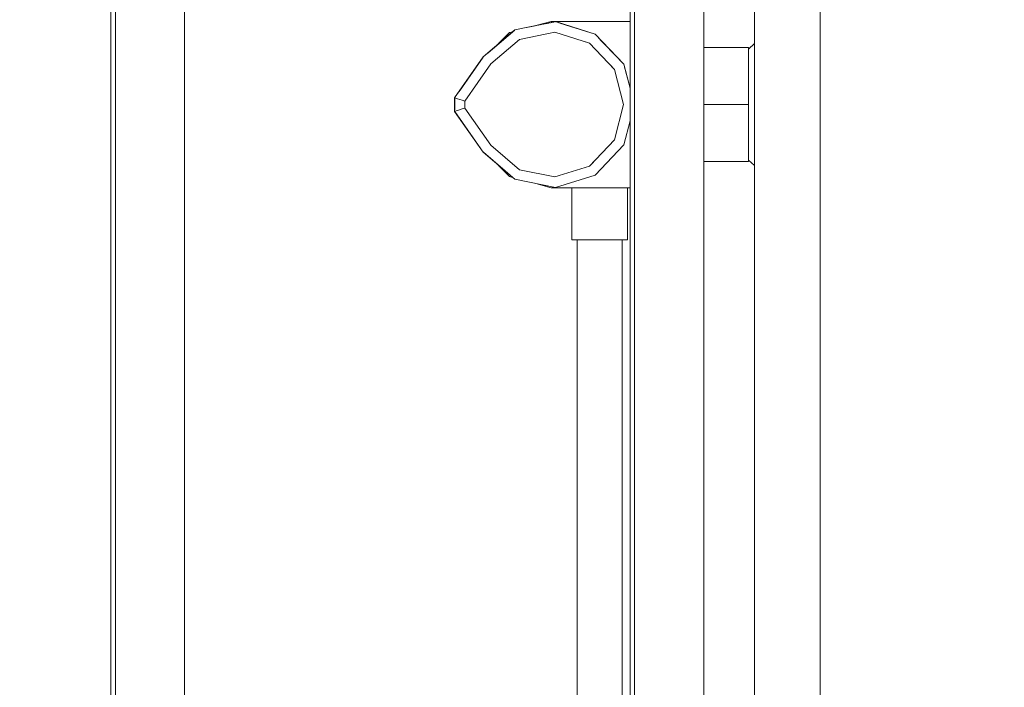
# Model space of a CAD drawing. Header units: millimetres. Extents: x -30280 to 309309, y -17460 to 4378.
# Tile 612 of 656: x 163099 to 163383, y -13890 to -13698. Entities that reach past the tile are written whole.
import ezdxf

# ---------------------------------------------------------------- set-up
doc = ezdxf.new("R2010")
doc.units = ezdxf.units.MM
doc.header["$MEASUREMENT"] = 0
doc.linetypes.add('Wipeout_Contour', pattern=[1000, 0, -1000])
doc.layers.add('P1_PLANTA PRIMERA_4_Nuevo_01 Sanitaris', color=7, linetype='Continuous')
doc.layers.add('P1_PLANTA PRIMERA_4_Nuevo_08_E_Envans secs', color=7, linetype='Continuous')
for name, color, linetype, lineweight in [('P1_PLANTA PRIMERA_4_Nuevo_01 Sanitaris_Pluma_Nº__1', 7, 'Continuous', 5), ('P1_PLANTA PRIMERA_4_Nuevo_01 Sanitaris_Pluma_Nº__75', 7, 'Continuous', 5), ('P1_PLANTA PRIMERA_4_Nuevo_08_E_Envans secs_Pluma_Nº__1', 7, 'Continuous', 5)]:
    doc.layers.add(name, color=color, linetype=linetype, lineweight=lineweight)

msp = doc.modelspace()

# ---------------------------------------------------------------- wipeouts: each hides what was drawn before it
at = {"color": 254, "linetype": 'Wipeout_Contour', "lineweight": 0, "ltscale": 654838.295998}
msp.add_wipeout([(163136.52, -14062.05), (163140.34, -14062.05), (163140.34, -13252.05), (163136.52, -13252.05)], dxfattribs=at).dxf.layer = 'P1_PLANTA PRIMERA_4_Nuevo_01 Sanitaris'
at = {"color": 254, "linetype": 'Wipeout_Contour', "lineweight": 0, "ltscale": 491499.172021}
msp.add_wipeout([(163275.17, -13252.05), (163275.17, -13994.04), (163275.94, -13252.05)], dxfattribs=at).dxf.layer = 'P1_PLANTA PRIMERA_4_Nuevo_01 Sanitaris'
at = {"color": 254, "linetype": 'Wipeout_Contour', "lineweight": 0, "ltscale": 655424.220784}
msp.add_wipeout([(163290.34, -13252.05), (163286.51, -13252.05), (163286.51, -13992.05), (163290.34, -13992.05)], dxfattribs=at).dxf.layer = 'P1_PLANTA PRIMERA_4_Nuevo_01 Sanitaris'
at = {"color": 254, "linetype": 'Wipeout_Contour', "lineweight": 0, "ltscale": 491082.536573}
msp.add_wipeout([(163125.17, -13412.05), (163125.17, -14062.05), (163125.94, -13411.29)], dxfattribs=at).dxf.layer = 'P1_PLANTA PRIMERA_4_Nuevo_01 Sanitaris'
at = {"color": 254, "linetype": 'Wipeout_Contour', "lineweight": 0, "ltscale": 655537.624449}
msp.add_wipeout([(163309.39, -13708.2), (163311.08, -13706.8), (163311.08, -13704.44), (163309.39, -13706.05)], dxfattribs=at).dxf.layer = 'P1_PLANTA PRIMERA_4_Nuevo_01 Sanitaris'
at = {"color": 254, "linetype": 'Wipeout_Contour', "lineweight": 0, "ltscale": 1802258.341604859}
msp.add_wipeout([(163259.89, -13761.05), (163259.89, -13764.95), (163259.89, -13779.95), (163259.89, -13794.95), (163259.89, -13814.95), (163259.89, -13857.05), (163260.76, -13814.95), (163260.76, -13794.95), (163260.76, -13779.95), (163260.76, -13764.95), (163260.76, -13761.05)], dxfattribs=at).dxf.layer = 'P1_PLANTA PRIMERA_4_Nuevo_01 Sanitaris'

# ---------------------------------------------------------------- next in the draw order: wipeouts: each hides what was drawn before it
at = {"color": 254, "linetype": 'Wipeout_Contour', "lineweight": 0, "ltscale": 654798.126355}
msp.add_wipeout([(163127.26, -14062.05), (163129.44, -14062.05), (163129.44, -13252.05), (163127.26, -13252.05)], dxfattribs=at).dxf.layer = 'P1_PLANTA PRIMERA_4_Nuevo_01 Sanitaris'
at = {"color": 254, "linetype": 'Wipeout_Contour', "lineweight": 0, "ltscale": 654852.375819}
msp.add_wipeout([(163140.34, -14062.05), (163143.58, -14062.05), (163143.58, -13252.05), (163140.34, -13252.05)], dxfattribs=at).dxf.layer = 'P1_PLANTA PRIMERA_4_Nuevo_01 Sanitaris'
at = {"color": 254, "linetype": 'Wipeout_Contour', "lineweight": 0, "ltscale": 491501.240855}
msp.add_wipeout([(163275.94, -13252.05), (163275.94, -13993.89), (163276.49, -13252.05)], dxfattribs=at).dxf.layer = 'P1_PLANTA PRIMERA_4_Nuevo_01 Sanitaris'
at = {"color": 254, "linetype": 'Wipeout_Contour', "lineweight": 0, "ltscale": 655438.300951}
msp.add_wipeout([(163290.34, -13252.05), (163290.34, -13992.05), (163293.58, -13992.05), (163293.58, -13252.05)], dxfattribs=at).dxf.layer = 'P1_PLANTA PRIMERA_4_Nuevo_01 Sanitaris'
at = {"color": 254, "linetype": 'Wipeout_Contour', "lineweight": 0, "ltscale": 655539.032236}
msp.add_wipeout([(163309.39, -13714.05), (163311.08, -13713.25), (163311.08, -13706.8), (163309.39, -13708.2)], dxfattribs=at).dxf.layer = 'P1_PLANTA PRIMERA_4_Nuevo_01 Sanitaris'
at = {"color": 254, "linetype": 'Wipeout_Contour', "lineweight": 0, "ltscale": 1966125.116877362}
msp.add_wipeout([(163260.76, -13761.05), (163260.76, -13764.95), (163260.76, -13779.95), (163260.76, -13794.95), (163260.76, -13814.95), (163260.76, -13857.16), (163263.14, -13857.24), (163263.14, -13814.95), (163263.14, -13794.95), (163263.14, -13779.95), (163263.14, -13764.95), (163263.14, -13761.05)], dxfattribs=at).dxf.layer = 'P1_PLANTA PRIMERA_4_Nuevo_01 Sanitaris'

# ---------------------------------------------------------------- next in the draw order: wipeouts: each hides what was drawn before it
at = {"color": 254, "linetype": 'Wipeout_Contour', "lineweight": 0, "ltscale": 654808.9364}
msp.add_wipeout([(163129.44, -14062.05), (163132.69, -14062.05), (163132.69, -13252.05), (163129.44, -13252.05)], dxfattribs=at).dxf.layer = 'P1_PLANTA PRIMERA_4_Nuevo_01 Sanitaris'
at = {"color": 254, "linetype": 'Wipeout_Contour', "lineweight": 0, "ltscale": 654863.13804}
msp.add_wipeout([(163143.58, -14062.05), (163145.74, -14062.05), (163145.74, -13252.05), (163143.58, -13252.05)], dxfattribs=at).dxf.layer = 'P1_PLANTA PRIMERA_4_Nuevo_01 Sanitaris'
at = {"color": 254, "linetype": 'Wipeout_Contour', "lineweight": 0, "ltscale": 491503.11615}
msp.add_wipeout([(163276.49, -13252.05), (163276.49, -13994.04), (163277.26, -13252.05)], dxfattribs=at).dxf.layer = 'P1_PLANTA PRIMERA_4_Nuevo_01 Sanitaris'
at = {"color": 254, "linetype": 'Wipeout_Contour', "lineweight": 0, "ltscale": 655449.063436}
msp.add_wipeout([(163293.58, -13252.05), (163293.58, -13992.05), (163295.74, -13992.05), (163295.74, -13252.05)], dxfattribs=at).dxf.layer = 'P1_PLANTA PRIMERA_4_Nuevo_01 Sanitaris'
at = {"color": 254, "linetype": 'Wipeout_Contour', "lineweight": 0, "ltscale": 655541.468927}
msp.add_wipeout([(163309.39, -13722.05), (163311.08, -13722.05), (163311.08, -13713.25), (163309.39, -13714.05)], dxfattribs=at).dxf.layer = 'P1_PLANTA PRIMERA_4_Nuevo_01 Sanitaris'
at = {"color": 254, "linetype": 'Wipeout_Contour', "lineweight": 0, "ltscale": 1966158.780919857}
msp.add_wipeout([(163263.14, -13761.05), (163263.14, -13764.95), (163263.14, -13779.95), (163263.14, -13794.95), (163263.14, -13814.95), (163263.14, -13857.24), (163266.39, -13857.26), (163266.39, -13814.95), (163266.39, -13794.95), (163266.39, -13779.95), (163266.39, -13764.95), (163266.39, -13761.05)], dxfattribs=at).dxf.layer = 'P1_PLANTA PRIMERA_4_Nuevo_01 Sanitaris'
at = {"color": 254, "linetype": 'Wipeout_Contour', "lineweight": 0, "ltscale": 491543.439566}
msp.add_wipeout([(163259.89, -13857.05), (163259.89, -13873.37), (163260.76, -13857.16)], dxfattribs=at).dxf.layer = 'P1_PLANTA PRIMERA_4_Nuevo_01 Sanitaris'

# ---------------------------------------------------------------- next in the draw order: wipeouts: each hides what was drawn before it
at = {"color": 254, "linetype": 'Wipeout_Contour', "lineweight": 0, "ltscale": 654823.042102}
msp.add_wipeout([(163132.69, -14062.05), (163136.52, -14062.05), (163136.52, -13252.05), (163132.69, -13252.05)], dxfattribs=at).dxf.layer = 'P1_PLANTA PRIMERA_4_Nuevo_01 Sanitaris'
at = {"color": 254, "linetype": 'Wipeout_Contour', "lineweight": 0, "ltscale": 655384.327125}
msp.add_wipeout([(163277.26, -13993.89), (163279.44, -13993.46), (163279.44, -13252.05), (163277.26, -13252.05)], dxfattribs=at).dxf.layer = 'P1_PLANTA PRIMERA_4_Nuevo_01 Sanitaris'
at = {"color": 254, "linetype": 'Wipeout_Contour', "lineweight": 0, "ltscale": 491560.474673}
msp.add_wipeout([(163295.74, -13252.05), (163295.74, -13992.05), (163296.49, -13252.05)], dxfattribs=at).dxf.layer = 'P1_PLANTA PRIMERA_4_Nuevo_01 Sanitaris'
at = {"color": 254, "linetype": 'Wipeout_Contour', "lineweight": 0, "ltscale": 1146860.729095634}
msp.add_wipeout([(163247.92, -13699.25), (163253.65, -13698.08), (163265.11, -13701.7), (163273.38, -13710.42), (163275.17, -13717.35), (163275.17, -13698.05), (163252.39, -13698.05)], dxfattribs=at).dxf.layer = 'P1_PLANTA PRIMERA_4_Nuevo_01 Sanitaris'
at = {"color": 254, "linetype": 'Wipeout_Contour', "lineweight": 0, "ltscale": 655544.267764}
msp.add_wipeout([(163309.39, -13730.05), (163311.08, -13730.86), (163311.08, -13722.05), (163309.39, -13722.05)], dxfattribs=at).dxf.layer = 'P1_PLANTA PRIMERA_4_Nuevo_01 Sanitaris'
at = {"color": 254, "linetype": 'Wipeout_Contour', "lineweight": 0, "ltscale": 1146883.018929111}
msp.add_wipeout([(163253.65, -13746.02), (163247.92, -13744.85), (163252.39, -13746.05), (163275.17, -13746.05), (163275.17, -13726.75), (163273.38, -13733.69), (163265.11, -13742.4)], dxfattribs=at).dxf.layer = 'P1_PLANTA PRIMERA_4_Nuevo_01 Sanitaris'
at = {"color": 254, "linetype": 'Wipeout_Contour', "lineweight": 0, "ltscale": 1966197.642438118}
msp.add_wipeout([(163266.39, -13761.05), (163266.39, -13764.95), (163266.39, -13779.95), (163266.39, -13794.95), (163266.39, -13814.95), (163266.39, -13857.26), (163269.64, -13857.24), (163269.64, -13814.95), (163269.64, -13794.95), (163269.64, -13779.95), (163269.64, -13764.95), (163269.64, -13761.05)], dxfattribs=at).dxf.layer = 'P1_PLANTA PRIMERA_4_Nuevo_01 Sanitaris'
at = {"color": 254, "linetype": 'Wipeout_Contour', "lineweight": 0, "ltscale": 655398.729567}
msp.add_wipeout([(163260.76, -13857.16), (163260.76, -13873.79), (163263.14, -13874.1), (163263.14, -13857.24)], dxfattribs=at).dxf.layer = 'P1_PLANTA PRIMERA_4_Nuevo_01 Sanitaris'

# ---------------------------------------------------------------- next in the draw order: wipeouts: each hides what was drawn before it
at = {"color": 254, "linetype": 'Wipeout_Contour', "lineweight": 0, "ltscale": 819274.884937}
msp.add_wipeout([(163279.44, -13252.05), (163279.44, -13993.46), (163281.4, -13993.07), (163282.69, -13992.81), (163282.69, -13252.05)], dxfattribs=at).dxf.layer = 'P1_PLANTA PRIMERA_4_Nuevo_01 Sanitaris'
at = {"color": 254, "linetype": 'Wipeout_Contour', "lineweight": 0, "ltscale": 491542.823932}
msp.add_wipeout([(163275.17, -13697.05), (163272.39, -13697.05), (163275.17, -13698.05)], dxfattribs=at).dxf.layer = 'P1_PLANTA PRIMERA_4_Nuevo_01 Sanitaris'
at = {"color": 254, "linetype": 'Wipeout_Contour', "lineweight": 0, "ltscale": 491469.998224}
msp.add_wipeout([(163253.64, -13698.19), (163241.92, -13700.58), (163253.6, -13698.99)], dxfattribs=at).dxf.layer = 'P1_PLANTA PRIMERA_4_Nuevo_01 Sanitaris'
at = {"color": 254, "linetype": 'Wipeout_Contour', "lineweight": 0, "ltscale": 655511.033016}
msp.add_wipeout([(163309.39, -13705.6), (163296.49, -13705.6), (163296.49, -13722.05), (163309.39, -13722.05)], dxfattribs=at).dxf.layer = 'P1_PLANTA PRIMERA_4_Nuevo_01 Sanitaris'
at = {"color": 254, "linetype": 'Wipeout_Contour', "lineweight": 0, "ltscale": 491550.635542}
msp.add_wipeout([(163272.59, -13733.25), (163275.17, -13726.35), (163275.17, -13723.24)], dxfattribs=at).dxf.layer = 'P1_PLANTA PRIMERA_4_Nuevo_01 Sanitaris'
at = {"color": 254, "linetype": 'Wipeout_Contour', "lineweight": 0, "ltscale": 655546.707023}
msp.add_wipeout([(163309.39, -13735.91), (163311.08, -13737.3), (163311.08, -13730.86), (163309.39, -13730.05)], dxfattribs=at).dxf.layer = 'P1_PLANTA PRIMERA_4_Nuevo_01 Sanitaris'
at = {"color": 254, "linetype": 'Wipeout_Contour', "lineweight": 0, "ltscale": 1966231.288520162}
msp.add_wipeout([(163269.64, -13761.05), (163269.64, -13764.95), (163269.64, -13779.95), (163269.64, -13794.95), (163269.64, -13814.95), (163269.64, -13857.24), (163272.02, -13857.16), (163272.02, -13814.95), (163272.02, -13794.95), (163272.02, -13779.95), (163272.02, -13764.95), (163272.02, -13761.05)], dxfattribs=at).dxf.layer = 'P1_PLANTA PRIMERA_4_Nuevo_01 Sanitaris'
at = {"color": 254, "linetype": 'Wipeout_Contour', "lineweight": 0, "ltscale": 655409.993249}
msp.add_wipeout([(163263.14, -13857.24), (163263.14, -13874.1), (163266.39, -13874.22), (163266.39, -13857.26)], dxfattribs=at).dxf.layer = 'P1_PLANTA PRIMERA_4_Nuevo_01 Sanitaris'
at = {"color": 254, "linetype": 'Wipeout_Contour', "lineweight": 0, "ltscale": 655397.715092}
msp.add_wipeout([(163259.89, -13873.37), (163259.89, -13889.4), (163260.76, -13890.25), (163260.76, -13873.79)], dxfattribs=at).dxf.layer = 'P1_PLANTA PRIMERA_4_Nuevo_01 Sanitaris'

# ---------------------------------------------------------------- next in the draw order: wipeouts: each hides what was drawn before it
at = {"color": 254, "linetype": 'Wipeout_Contour', "lineweight": 0, "ltscale": 655409.03146}
msp.add_wipeout([(163282.69, -13992.81), (163286.51, -13992.05), (163286.51, -13252.05), (163282.69, -13252.05)], dxfattribs=at).dxf.layer = 'P1_PLANTA PRIMERA_4_Nuevo_01 Sanitaris'
at = {"color": 254, "linetype": 'Wipeout_Contour', "lineweight": 0, "ltscale": 491439.001644}
msp.add_wipeout([(163241.92, -13700.58), (163232.81, -13708.35), (163242.27, -13701.3)], dxfattribs=at).dxf.layer = 'P1_PLANTA PRIMERA_4_Nuevo_01 Sanitaris'
at = {"color": 254, "linetype": 'Wipeout_Contour', "lineweight": 0, "ltscale": 491504.51182}
msp.add_wipeout([(163265.05, -13701.79), (163253.64, -13698.19), (163264.63, -13702.47)], dxfattribs=at).dxf.layer = 'P1_PLANTA PRIMERA_4_Nuevo_01 Sanitaris'
at = {"color": 254, "linetype": 'Wipeout_Contour', "lineweight": 0, "ltscale": 491534.650121}
msp.add_wipeout([(163265.05, -13742.32), (163273.29, -13733.64), (163264.63, -13741.63)], dxfattribs=at).dxf.layer = 'P1_PLANTA PRIMERA_4_Nuevo_01 Sanitaris'
at = {"color": 254, "linetype": 'Wipeout_Contour', "lineweight": 0, "ltscale": 655548.117377}
msp.add_wipeout([(163309.39, -13738.05), (163311.08, -13739.66), (163311.08, -13737.3), (163309.39, -13735.91)], dxfattribs=at).dxf.layer = 'P1_PLANTA PRIMERA_4_Nuevo_01 Sanitaris'
at = {"color": 254, "linetype": 'Wipeout_Contour', "lineweight": 0, "ltscale": 1802391.297840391}
msp.add_wipeout([(163272.02, -13761.05), (163272.02, -13764.95), (163272.02, -13779.95), (163272.02, -13794.95), (163272.02, -13814.95), (163272.02, -13857.16), (163272.89, -13814.95), (163272.89, -13794.95), (163272.89, -13779.95), (163272.89, -13764.95), (163272.89, -13761.05)], dxfattribs=at).dxf.layer = 'P1_PLANTA PRIMERA_4_Nuevo_01 Sanitaris'
at = {"color": 254, "linetype": 'Wipeout_Contour', "lineweight": 0, "ltscale": 655422.946619}
msp.add_wipeout([(163266.39, -13857.26), (163266.39, -13874.22), (163269.64, -13874.1), (163269.64, -13857.24)], dxfattribs=at).dxf.layer = 'P1_PLANTA PRIMERA_4_Nuevo_01 Sanitaris'
at = {"color": 254, "linetype": 'Wipeout_Contour', "lineweight": 0, "ltscale": 655404.378422}
msp.add_wipeout([(163260.76, -13873.79), (163260.76, -13890.25), (163263.14, -13890.86), (163263.14, -13874.1)], dxfattribs=at).dxf.layer = 'P1_PLANTA PRIMERA_4_Nuevo_01 Sanitaris'

# ---------------------------------------------------------------- next in the draw order: wipeouts: each hides what was drawn before it
at = {"color": 254, "linetype": 'Wipeout_Contour', "lineweight": 0, "ltscale": 491533.80916}
msp.add_wipeout([(163273.29, -13710.47), (163265.05, -13701.79), (163272.59, -13710.86)], dxfattribs=at).dxf.layer = 'P1_PLANTA PRIMERA_4_Nuevo_01 Sanitaris'
at = {"color": 254, "linetype": 'Wipeout_Contour', "lineweight": 0, "ltscale": 491415.164723}
msp.add_wipeout([(163232.81, -13708.35), (163224.57, -13720.11), (163233.39, -13708.88)], dxfattribs=at).dxf.layer = 'P1_PLANTA PRIMERA_4_Nuevo_01 Sanitaris'
at = {"color": 254, "linetype": 'Wipeout_Contour', "lineweight": 0, "ltscale": 655516.544155}
msp.add_wipeout([(163309.39, -13722.05), (163296.49, -13722.05), (163296.49, -13738.51), (163309.39, -13738.51)], dxfattribs=at).dxf.layer = 'P1_PLANTA PRIMERA_4_Nuevo_01 Sanitaris'
at = {"color": 254, "linetype": 'Wipeout_Contour', "lineweight": 0, "ltscale": 491505.436115}
msp.add_wipeout([(163253.64, -13745.91), (163265.05, -13742.32), (163253.6, -13745.11)], dxfattribs=at).dxf.layer = 'P1_PLANTA PRIMERA_4_Nuevo_01 Sanitaris'
at = {"color": 254, "linetype": 'Wipeout_Contour', "lineweight": 0, "ltscale": 655408.41082}
msp.add_wipeout([(163274.39, -13761.05), (163274.39, -13746.05), (163273.32, -13746.05), (163273.32, -13761.05)], dxfattribs=at).dxf.layer = 'P1_PLANTA PRIMERA_4_Nuevo_01 Sanitaris'
at = {"color": 254, "linetype": 'Wipeout_Contour', "lineweight": 0, "ltscale": 655434.118836}
msp.add_wipeout([(163269.64, -13857.24), (163269.64, -13874.1), (163272.02, -13873.79), (163272.02, -13857.16)], dxfattribs=at).dxf.layer = 'P1_PLANTA PRIMERA_4_Nuevo_01 Sanitaris'
at = {"color": 254, "linetype": 'Wipeout_Contour', "lineweight": 0, "ltscale": 655415.704692}
msp.add_wipeout([(163263.14, -13874.1), (163263.14, -13890.86), (163266.39, -13891.09), (163266.39, -13874.22)], dxfattribs=at).dxf.layer = 'P1_PLANTA PRIMERA_4_Nuevo_01 Sanitaris'
at = {"color": 254, "linetype": 'Wipeout_Contour', "lineweight": 0, "ltscale": 655403.128596}
msp.add_wipeout([(163259.89, -13889.4), (163259.89, -13904.89), (163260.76, -13906.13), (163260.76, -13890.25)], dxfattribs=at).dxf.layer = 'P1_PLANTA PRIMERA_4_Nuevo_01 Sanitaris'

# ---------------------------------------------------------------- next in the draw order: wipeouts: each hides what was drawn before it
at = {"color": 254, "linetype": 'Wipeout_Contour', "lineweight": 0, "ltscale": 655331.421994}
msp.add_wipeout([(163264.63, -13702.47), (163253.6, -13698.99), (163253.53, -13700.38), (163263.89, -13703.65)], dxfattribs=at).dxf.layer = 'P1_PLANTA PRIMERA_4_Nuevo_01 Sanitaris'
at = {"color": 254, "linetype": 'Wipeout_Contour', "lineweight": 0, "ltscale": 491548.540541}
msp.add_wipeout([(163273.29, -13710.47), (163275.17, -13720.86), (163275.17, -13717.76)], dxfattribs=at).dxf.layer = 'P1_PLANTA PRIMERA_4_Nuevo_01 Sanitaris'
at = {"color": 254, "linetype": 'Wipeout_Contour', "lineweight": 0, "ltscale": 491402.15442}
msp.add_wipeout([(163224.57, -13720.11), (163224.57, -13723.99), (163225.35, -13720.36)], dxfattribs=at).dxf.layer = 'P1_PLANTA PRIMERA_4_Nuevo_01 Sanitaris'
at = {"color": 254, "linetype": 'Wipeout_Contour', "lineweight": 0, "ltscale": 655400.439054}
msp.add_wipeout([(163273.32, -13761.05), (163273.32, -13746.05), (163270.39, -13746.05), (163270.39, -13761.05)], dxfattribs=at).dxf.layer = 'P1_PLANTA PRIMERA_4_Nuevo_01 Sanitaris'
at = {"color": 254, "linetype": 'Wipeout_Contour', "lineweight": 0, "ltscale": 491579.732585}
msp.add_wipeout([(163272.02, -13857.16), (163272.02, -13873.79), (163272.89, -13857.05)], dxfattribs=at).dxf.layer = 'P1_PLANTA PRIMERA_4_Nuevo_01 Sanitaris'
at = {"color": 254, "linetype": 'Wipeout_Contour', "lineweight": 0, "ltscale": 655428.65795}
msp.add_wipeout([(163266.39, -13874.22), (163266.39, -13891.09), (163269.64, -13890.86), (163269.64, -13874.1)], dxfattribs=at).dxf.layer = 'P1_PLANTA PRIMERA_4_Nuevo_01 Sanitaris'

# ---------------------------------------------------------------- next in the draw order: wipeouts: each hides what was drawn before it
at = {"color": 254, "linetype": 'Wipeout_Contour', "lineweight": 0, "ltscale": 655287.901387}
msp.add_wipeout([(163253.6, -13698.99), (163242.27, -13701.3), (163242.88, -13702.54), (163253.53, -13700.38)], dxfattribs=at).dxf.layer = 'P1_PLANTA PRIMERA_4_Nuevo_01 Sanitaris'
at = {"color": 254, "linetype": 'Wipeout_Contour', "lineweight": 0, "ltscale": 655370.049321}
msp.add_wipeout([(163272.59, -13710.86), (163264.63, -13702.47), (163263.89, -13703.65), (163271.37, -13711.53)], dxfattribs=at).dxf.layer = 'P1_PLANTA PRIMERA_4_Nuevo_01 Sanitaris'
at = {"color": 254, "linetype": 'Wipeout_Contour', "lineweight": 0, "ltscale": 491411.855335}
msp.add_wipeout([(163224.57, -13723.99), (163232.81, -13735.75), (163225.35, -13723.74)], dxfattribs=at).dxf.layer = 'P1_PLANTA PRIMERA_4_Nuevo_01 Sanitaris'
at = {"color": 254, "linetype": 'Wipeout_Contour', "lineweight": 0, "ltscale": 655386.631551}
msp.add_wipeout([(163270.39, -13761.05), (163270.39, -13746.05), (163266.39, -13746.05), (163266.39, -13761.05)], dxfattribs=at).dxf.layer = 'P1_PLANTA PRIMERA_4_Nuevo_01 Sanitaris'
at = {"color": 254, "linetype": 'Wipeout_Contour', "lineweight": 0, "ltscale": 655439.767387}
msp.add_wipeout([(163269.64, -13874.1), (163269.64, -13890.86), (163272.02, -13890.25), (163272.02, -13873.79)], dxfattribs=at).dxf.layer = 'P1_PLANTA PRIMERA_4_Nuevo_01 Sanitaris'

# ---------------------------------------------------------------- next in the draw order: wipeouts: each hides what was drawn before it
at = {"color": 254, "linetype": 'Wipeout_Contour', "lineweight": 0, "ltscale": 655250.311224}
msp.add_wipeout([(163242.27, -13701.3), (163233.39, -13708.88), (163234.39, -13709.79), (163242.88, -13702.54)], dxfattribs=at).dxf.layer = 'P1_PLANTA PRIMERA_4_Nuevo_01 Sanitaris'
at = {"color": 254, "linetype": 'Wipeout_Contour', "lineweight": 0, "ltscale": 819244.026745}
msp.add_wipeout([(163272.59, -13710.86), (163271.37, -13711.53), (163274.09, -13722.05), (163275.17, -13722.05), (163275.17, -13720.86)], dxfattribs=at).dxf.layer = 'P1_PLANTA PRIMERA_4_Nuevo_01 Sanitaris'
at = {"color": 254, "linetype": 'Wipeout_Contour', "lineweight": 0, "ltscale": 491439.779016}
msp.add_wipeout([(163232.81, -13735.75), (163241.92, -13743.53), (163233.39, -13735.22)], dxfattribs=at).dxf.layer = 'P1_PLANTA PRIMERA_4_Nuevo_01 Sanitaris'
at = {"color": 254, "linetype": 'Wipeout_Contour', "lineweight": 0, "ltscale": 655446.057329}
msp.add_wipeout([(163272.02, -13873.79), (163272.02, -13890.25), (163272.89, -13889.4), (163272.89, -13873.37)], dxfattribs=at).dxf.layer = 'P1_PLANTA PRIMERA_4_Nuevo_01 Sanitaris'

# ---------------------------------------------------------------- next in the draw order: wipeouts: each hides what was drawn before it
at = {"color": 254, "linetype": 'Wipeout_Contour', "lineweight": 0, "ltscale": 491471.260697}
msp.add_wipeout([(163253.53, -13700.38), (163242.88, -13702.54), (163253.48, -13701.18)], dxfattribs=at).dxf.layer = 'P1_PLANTA PRIMERA_4_Nuevo_01 Sanitaris'
at = {"color": 254, "linetype": 'Wipeout_Contour', "lineweight": 0, "ltscale": 655220.454479}
msp.add_wipeout([(163233.39, -13708.88), (163225.35, -13720.36), (163226.69, -13720.78), (163234.39, -13709.79)], dxfattribs=at).dxf.layer = 'P1_PLANTA PRIMERA_4_Nuevo_01 Sanitaris'
at = {"color": 254, "linetype": 'Wipeout_Contour', "lineweight": 0, "ltscale": 819247.788191}
msp.add_wipeout([(163271.37, -13732.57), (163272.59, -13733.25), (163275.17, -13723.24), (163275.17, -13722.05), (163274.09, -13722.05)], dxfattribs=at).dxf.layer = 'P1_PLANTA PRIMERA_4_Nuevo_01 Sanitaris'
at = {"color": 254, "linetype": 'Wipeout_Contour', "lineweight": 0, "ltscale": 491470.925592}
msp.add_wipeout([(163241.92, -13743.53), (163253.64, -13745.91), (163242.27, -13742.81)], dxfattribs=at).dxf.layer = 'P1_PLANTA PRIMERA_4_Nuevo_01 Sanitaris'
at = {"color": 254, "linetype": 'Wipeout_Contour', "lineweight": 0, "ltscale": 655451.470434}
msp.add_wipeout([(163272.02, -13890.25), (163272.02, -13906.13), (163272.89, -13904.89), (163272.89, -13889.4)], dxfattribs=at).dxf.layer = 'P1_PLANTA PRIMERA_4_Nuevo_01 Sanitaris'

# ---------------------------------------------------------------- next in the draw order: wipeouts: each hides what was drawn before it
at = {"color": 254, "linetype": 'Wipeout_Contour', "lineweight": 0, "ltscale": 491502.579893}
msp.add_wipeout([(163263.89, -13703.65), (163253.53, -13700.38), (163263.47, -13704.33)], dxfattribs=at).dxf.layer = 'P1_PLANTA PRIMERA_4_Nuevo_01 Sanitaris'
at = {"color": 254, "linetype": 'Wipeout_Contour', "lineweight": 0, "ltscale": 491442.946243}
msp.add_wipeout([(163242.88, -13702.54), (163234.39, -13709.79), (163243.23, -13703.27)], dxfattribs=at).dxf.layer = 'P1_PLANTA PRIMERA_4_Nuevo_01 Sanitaris'
at = {"color": 254, "linetype": 'Wipeout_Contour', "lineweight": 0, "ltscale": 655207.189673}
msp.add_wipeout([(163225.35, -13720.36), (163225.35, -13723.74), (163226.69, -13723.32), (163226.69, -13720.78)], dxfattribs=at).dxf.layer = 'P1_PLANTA PRIMERA_4_Nuevo_01 Sanitaris'
at = {"color": 254, "linetype": 'Wipeout_Contour', "lineweight": 0, "ltscale": 655380.040962}
msp.add_wipeout([(163264.63, -13741.63), (163272.59, -13733.25), (163271.37, -13732.57), (163263.89, -13740.46)], dxfattribs=at).dxf.layer = 'P1_PLANTA PRIMERA_4_Nuevo_01 Sanitaris'

# ---------------------------------------------------------------- next in the draw order: wipeouts: each hides what was drawn before it
at = {"color": 254, "linetype": 'Wipeout_Contour', "lineweight": 0, "ltscale": 491529.1742}
msp.add_wipeout([(163271.37, -13711.53), (163263.89, -13703.65), (163270.67, -13711.92)], dxfattribs=at).dxf.layer = 'P1_PLANTA PRIMERA_4_Nuevo_01 Sanitaris'
at = {"color": 254, "linetype": 'Wipeout_Contour', "lineweight": 0, "ltscale": 491420.734488}
msp.add_wipeout([(163234.39, -13709.79), (163226.69, -13720.78), (163234.97, -13710.32)], dxfattribs=at).dxf.layer = 'P1_PLANTA PRIMERA_4_Nuevo_01 Sanitaris'
at = {"color": 254, "linetype": 'Wipeout_Contour', "lineweight": 0, "ltscale": 655225.204171}
msp.add_wipeout([(163225.35, -13723.74), (163233.39, -13735.22), (163234.39, -13734.31), (163226.69, -13723.32)], dxfattribs=at).dxf.layer = 'P1_PLANTA PRIMERA_4_Nuevo_01 Sanitaris'
at = {"color": 254, "linetype": 'Wipeout_Contour', "lineweight": 0, "ltscale": 655345.27156}
msp.add_wipeout([(163253.6, -13745.11), (163264.63, -13741.63), (163263.89, -13740.46), (163253.53, -13743.73)], dxfattribs=at).dxf.layer = 'P1_PLANTA PRIMERA_4_Nuevo_01 Sanitaris'

# ---------------------------------------------------------------- next in the draw order: wipeouts: each hides what was drawn before it
at = {"color": 254, "linetype": 'Wipeout_Contour', "lineweight": 0, "ltscale": 491544.545102}
msp.add_wipeout([(163274.09, -13722.05), (163271.37, -13711.53), (163273.29, -13722.05)], dxfattribs=at).dxf.layer = 'P1_PLANTA PRIMERA_4_Nuevo_01 Sanitaris'
at = {"color": 254, "linetype": 'Wipeout_Contour', "lineweight": 0, "ltscale": 491408.554822}
msp.add_wipeout([(163226.69, -13720.78), (163226.69, -13723.32), (163227.47, -13721.03)], dxfattribs=at).dxf.layer = 'P1_PLANTA PRIMERA_4_Nuevo_01 Sanitaris'
at = {"color": 254, "linetype": 'Wipeout_Contour', "lineweight": 0, "ltscale": 655261.309894}
msp.add_wipeout([(163233.39, -13735.22), (163242.27, -13742.81), (163242.88, -13741.56), (163234.39, -13734.31)], dxfattribs=at).dxf.layer = 'P1_PLANTA PRIMERA_4_Nuevo_01 Sanitaris'
at = {"color": 254, "linetype": 'Wipeout_Contour', "lineweight": 0, "ltscale": 655370.688022}
msp.add_wipeout([(163266.39, -13761.05), (163266.39, -13746.05), (163262.39, -13746.05), (163262.39, -13761.05)], dxfattribs=at).dxf.layer = 'P1_PLANTA PRIMERA_4_Nuevo_01 Sanitaris'

# ---------------------------------------------------------------- next in the draw order: wipeouts: each hides what was drawn before it
at = {"color": 254, "linetype": 'Wipeout_Contour', "lineweight": 0, "ltscale": 491417.421302}
msp.add_wipeout([(163226.69, -13723.32), (163234.39, -13734.31), (163227.47, -13723.08)], dxfattribs=at).dxf.layer = 'P1_PLANTA PRIMERA_4_Nuevo_01 Sanitaris'
at = {"color": 254, "linetype": 'Wipeout_Contour', "lineweight": 0, "ltscale": 491545.040573}
msp.add_wipeout([(163271.37, -13732.57), (163274.09, -13722.05), (163270.67, -13732.18)], dxfattribs=at).dxf.layer = 'P1_PLANTA PRIMERA_4_Nuevo_01 Sanitaris'
at = {"color": 254, "linetype": 'Wipeout_Contour', "lineweight": 0, "ltscale": 655302.13361}
msp.add_wipeout([(163242.27, -13742.81), (163253.6, -13745.11), (163253.53, -13743.73), (163242.88, -13741.56)], dxfattribs=at).dxf.layer = 'P1_PLANTA PRIMERA_4_Nuevo_01 Sanitaris'
at = {"color": 254, "linetype": 'Wipeout_Contour', "lineweight": 0, "ltscale": 655356.880522}
msp.add_wipeout([(163262.39, -13761.05), (163262.39, -13746.05), (163259.46, -13746.05), (163259.46, -13761.05)], dxfattribs=at).dxf.layer = 'P1_PLANTA PRIMERA_4_Nuevo_01 Sanitaris'

# ---------------------------------------------------------------- next in the draw order: wipeouts: each hides what was drawn before it
at = {"color": 254, "linetype": 'Wipeout_Contour', "lineweight": 0, "ltscale": 491443.480206}
msp.add_wipeout([(163234.39, -13734.31), (163242.88, -13741.56), (163234.97, -13733.78)], dxfattribs=at).dxf.layer = 'P1_PLANTA PRIMERA_4_Nuevo_01 Sanitaris'
at = {"color": 254, "linetype": 'Wipeout_Contour', "lineweight": 0, "ltscale": 491530.020374}
msp.add_wipeout([(163263.89, -13740.46), (163271.37, -13732.57), (163263.47, -13739.78)], dxfattribs=at).dxf.layer = 'P1_PLANTA PRIMERA_4_Nuevo_01 Sanitaris'
at = {"color": 254, "linetype": 'Wipeout_Contour', "lineweight": 0, "ltscale": 655348.908758}
msp.add_wipeout([(163259.46, -13761.05), (163259.46, -13746.05), (163258.39, -13746.05), (163258.39, -13761.05)], dxfattribs=at).dxf.layer = 'P1_PLANTA PRIMERA_4_Nuevo_01 Sanitaris'

# ---------------------------------------------------------------- next in the draw order: wipeouts: each hides what was drawn before it
at = {"color": 254, "linetype": 'Wipeout_Contour', "lineweight": 0, "ltscale": 491503.525316}
msp.add_wipeout([(163253.53, -13743.73), (163263.89, -13740.46), (163253.48, -13742.92)], dxfattribs=at).dxf.layer = 'P1_PLANTA PRIMERA_4_Nuevo_01 Sanitaris'

# ---------------------------------------------------------------- next in the draw order: wipeouts: each hides what was drawn before it
at = {"color": 254, "linetype": 'Wipeout_Contour', "lineweight": 0, "ltscale": 491472.210079}
msp.add_wipeout([(163242.88, -13741.56), (163253.53, -13743.73), (163243.23, -13740.84)], dxfattribs=at).dxf.layer = 'P1_PLANTA PRIMERA_4_Nuevo_01 Sanitaris'

# ---------------------------------------------------------------- next in the draw order: wipeouts: each hides what was drawn before it
at = {"color": 254, "linetype": 'Wipeout_Contour', "lineweight": 0, "ltscale": 2129743.719278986}
msp.add_wipeout([(163253.48, -13701.18), (163243.23, -13703.27), (163234.97, -13710.32), (163227.47, -13721.03), (163227.47, -13723.08), (163234.97, -13733.78), (163243.23, -13740.84), (163253.48, -13742.92), (163263.47, -13739.78), (163270.67, -13732.18), (163273.29, -13722.05), (163270.67, -13711.92), (163263.47, -13704.33)], dxfattribs=at).dxf.layer = 'P1_PLANTA PRIMERA_4_Nuevo_01 Sanitaris'

# ---------------------------------------------------------------- next in the draw order: wipeouts: each hides what was drawn before it
at = {"color": 254, "linetype": 'Wipeout_Contour', "lineweight": 0, "ltscale": 37522073.14953981}
msp.add_wipeout([(163329.96, -12475.05), (161204.64, -12475.05), (161204.64, -12800.05), (161222.03, -12800.05), (161222.03, -14920.05), (161484.08, -14920.05), (161485.74, -14907.86), (161486.24, -14905.9), (161486.85, -14904.69), (161487.65, -14903.6), (161488.63, -14902.69), (161489.73, -14901.96), (161490.95, -14901.44), (161492.17, -14901.22), (161493.3, -14900.86), (161494.35, -14900.29), (161495.29, -14899.54), (161496.09, -14898.63), (161496.73, -14897.59), (161497.19, -14896.44), (161497.45, -14895.23), (161497.49, -14242.05), (161459.51, -14242.05), (161435.59, -14241.75), (161395.23, -14234.57), (161356.83, -14220.97), (161339.19, -14211.17), (161332.98, -14207.84), (161319.83, -14197.57), (161308.8, -14185.33), (161300.22, -14171.49), (161294.35, -14156.48), (161291.37, -14140.74), (161291.37, -14132.77), (161278.38, -14132.77), (161278.33, -14129.15), (161279.72, -14121.57), (161282.5, -14114.33), (161286.59, -14107.64), (161291.87, -14101.73), (161298.17, -14096.75), (161301.74, -14094.81), (161303.65, -14093.77), (161307.02, -14091.1), (161309.85, -14087.93), (161311.68, -14084.85), (161316.73, -14075.27), (161317.48, -14072.03), (161839.22, -14072.03), (161840.12, -14075.28), (161845.16, -14084.86), (161847, -14087.95), (161849.82, -14091.12), (161853.2, -14093.78), (161855.11, -14094.82), (161858.68, -14096.76), (161864.97, -14101.74), (161870.25, -14107.66), (161874.34, -14114.34), (161877.12, -14121.58), (161878.52, -14129.16), (161878.49, -14132.64), (161865.48, -14132.77), (161865.48, -14140.75), (161862.5, -14156.49), (161856.63, -14171.5), (161848.05, -14185.34), (161837.02, -14197.58), (161823.87, -14207.85), (161817.66, -14211.17), (161800.02, -14220.97), (161761.62, -14234.57), (161721.27, -14241.75), (161697.36, -14242.05), (161659.39, -14242.05), (161659.39, -14894.27), (161659.69, -14896.44), (161660.15, -14897.59), (161660.79, -14898.63), (161661.59, -14899.54), (161662.53, -14900.29), (161663.58, -14900.86), (161664.71, -14901.22), (161665.94, -14901.44), (161667.15, -14901.96), (161668.26, -14902.69), (161669.23, -14903.6), (161670.03, -14904.69), (161670.65, -14905.9), (161671.05, -14907.2), (161672.8, -14920.05), (163311.08, -14920.05), (163311.08, -14822.05), (163301.2, -14822.05), (163301.2, -14772.05), (162869.31, -14772.05), (162770.83, -14522.05), (162770.83, -14492.05), (162778.74, -14472.05), (162785.74, -14472.05), (162778.74, -14452.05), (163179.73, -14452.05), (163179.74, -14472.05), (163179.76, -14492.05), (163311.08, -14492.05), (163311.08, -14052.05), (163285.13, -14052.05), (163273.65, -14049.77), (163263.92, -14043.26), (163257.41, -14033.53), (163255.13, -14022.05), (163257.41, -14010.57), (163263.92, -14000.84), (163273.65, -13994.34), (163275.17, -13994.03), (163275.17, -13746.05), (163274.39, -13761.05), (163272.89, -13761.05), (163272.89, -13982.05), (163272.02, -13985.31), (163269.64, -13987.69), (163266.39, -13988.57), (163263.14, -13987.69), (163260.76, -13985.31), (163259.89, -13982.05), (163259.89, -13761.05), (163258.39, -13761.05), (163258.39, -13746.05), (163252.39, -13746.05), (163247.92, -13744.85), (163241.87, -13743.62), (163240.39, -13742.84), (163237.12, -13739.57), (163232.73, -13735.82), (163224.47, -13724.02), (163224.47, -13720.08), (163232.73, -13708.29), (163237.12, -13704.53), (163240.39, -13701.27), (163241.87, -13700.48), (163247.92, -13699.25), (163252.39, -13698.05), (163254.39, -13698.05), (163254.39, -13697.05), (163261.31, -13697.05), (163266.01, -13615), (163272.3, -13560.05), (163265.57, -13560.05), (163264.13, -13560.05), (163240.97, -13560.05), (163212.77, -13560.05), (163188.71, -13560.05), (163187.3, -13560.05), (163172.85, -13560.05), (163172.85, -13540.05), (163274.6, -13540.05), (163275.17, -13535.01), (163275.17, -13252.05), (163270.23, -13227.18), (163256.14, -13206.09), (163235.05, -13192), (163210.83, -13187.18), (163186.62, -13192), (163165.53, -13206.09), (163151.44, -13227.18), (163146.49, -13252.05), (163146.49, -14062.05), (163125.17, -14062.05), (163125.17, -13412.05), (163074.68, -13412.05), (163065.41, -13411.14), (163056.02, -13408.29), (163047.37, -13403.67), (163039.78, -13397.44), (163033.56, -13389.86), (163028.94, -13381.2), (163026.09, -13371.82), (163025.17, -13362.54), (162932.54, -13362.05), (162932.54, -13262.05), (163025.17, -13262.05), (163025.17, -13252.05), (163045.17, -13252.05), (163045.17, -13262.05), (163082.67, -13262.05), (163082.67, -13362.05), (163045.22, -13362.05), (163045.8, -13367.89), (163047.5, -13373.51), (163050.27, -13378.69), (163054, -13383.23), (163058.53, -13386.96), (163063.71, -13389.72), (163069.33, -13391.43), (163075.67, -13392.05), (163125.17, -13392.05), (163125.17, -13252.05), (163131.64, -13219.52), (163150.07, -13191.95), (163177.65, -13173.52), (163210.17, -13167.05), (163211.49, -13167.05), (163244.02, -13173.52), (163271.6, -13191.95), (163281.39, -13206.6), (163281.39, -12974.64), (163276.8, -12970.05), (163274.39, -12961.05), (163276.8, -12952.05), (163278.17, -12950.68), (163276.23, -12946.52), (163273.97, -12947.57), (163231.19, -12861.86), (163212.22, -12829.57), (163210.86, -12830.31), (163208, -12826.22), (163205.54, -12827.94), (163153.92, -12754.21), (163156.37, -12752.49), (163153.51, -12748.4), (163175.62, -12732.91), (163192.01, -12745.85), (163226.42, -12795), (163233.01, -12814.69), (163232.1, -12815.44), (163233.33, -12817.62), (163251.92, -12851.67), (163281.39, -12912.46), (163281.39, -12723.05), (163329.96, -12723.05)], dxfattribs=at).dxf.layer = 'P1_PLANTA PRIMERA_4_Nuevo_08_E_Envans secs'

# ---------------------------------------------------------------- next in the draw order: linework, layer by layer
at = {"layer": 'P1_PLANTA PRIMERA_4_Nuevo_01 Sanitaris_Pluma_Nº__1', "color": 7, "linetype": 'Continuous', "lineweight": 5}
for p, q in [((163126.49, -14062.05), (163126.49, -13252.05)), ((163146.49, -14062.05), (163146.49, -13252.05)), ((163275.17, -13994.04), (163275.17, -13252.05)), ((163276.49, -13994.04), (163276.49, -13252.05)), ((163125.17, -14062.05), (163125.17, -13412.05))]:
    msp.add_line(p, q, dxfattribs=at)
at = {"layer": 'P1_PLANTA PRIMERA_4_Nuevo_01 Sanitaris_Pluma_Nº__75', "color": 7, "linetype": 'Continuous', "lineweight": 5}
for p, q in [((163232.73, -13708.29), (163241.87, -13700.48)), ((163241.87, -13700.48), (163253.65, -13698.08)), ((163252.39, -13698.05), (163247.92, -13699.25)), ((163275.17, -13698.05), (163252.39, -13698.05)), ((163253.65, -13698.08), (163265.11, -13701.7)), ((163234.97, -13710.32), (163243.23, -13703.27)), ((163240.39, -13701.27), (163237.12, -13704.53)), ((163241.2, -13701.05), (163240.39, -13701.27)), ((163243.23, -13703.27), (163253.48, -13701.18)), ((163253.48, -13701.18), (163263.47, -13704.33)), ((163265.11, -13701.7), (163273.38, -13710.42)), ((163263.47, -13704.33), (163270.67, -13711.92)), ((163224.47, -13720.08), (163232.73, -13708.29)), ((163227.47, -13721.03), (163234.97, -13710.32)), ((163270.67, -13711.92), (163273.29, -13722.05)), ((163273.38, -13710.42), (163275.17, -13717.35)), ((163224.47, -13724.02), (163224.47, -13720.08)), ((163224.47, -13720.08), (163224.57, -13720.11)), ((163224.57, -13720.11), (163225.35, -13720.36)), ((163225.35, -13720.36), (163226.69, -13720.78)), ((163225.35, -13723.74), (163226.69, -13723.32)), ((163226.69, -13720.78), (163227.47, -13721.03)), ((163226.69, -13723.32), (163227.47, -13723.08)), ((163227.47, -13723.08), (163227.47, -13721.03)), ((163234.97, -13733.78), (163227.47, -13723.08)), ((163273.29, -13722.05), (163270.67, -13732.18)), ((163309.39, -13722.05), (163296.49, -13722.05)), ((163224.47, -13724.02), (163224.57, -13723.99)), ((163232.73, -13735.82), (163224.47, -13724.02)), ((163224.57, -13723.99), (163225.35, -13723.74)), ((163275.17, -13726.75), (163273.38, -13733.69)), ((163243.23, -13740.84), (163234.97, -13733.78)), ((163270.67, -13732.18), (163263.47, -13739.78)), ((163273.38, -13733.69), (163265.11, -13742.4)), ((163241.87, -13743.62), (163232.73, -13735.82)), ((163237.12, -13739.57), (163240.39, -13742.84)), ((163263.47, -13739.78), (163253.48, -13742.92)), ((163240.39, -13742.84), (163241.2, -13743.05)), ((163253.48, -13742.92), (163243.23, -13740.84)), ((163265.11, -13742.4), (163253.65, -13746.02)), ((163253.65, -13746.02), (163241.87, -13743.62)), ((163247.92, -13744.85), (163252.39, -13746.05)), ((163252.39, -13746.05), (163275.17, -13746.05)), ((163258.39, -13761.05), (163258.39, -13746.05)), ((163274.39, -13761.05), (163274.39, -13746.05)), ((163259.46, -13761.05), (163258.39, -13761.05)), ((163262.39, -13761.05), (163259.46, -13761.05)), ((163259.89, -13761.05), (163259.89, -13764.95)), ((163266.39, -13761.05), (163262.39, -13761.05)), ((163270.39, -13761.05), (163266.39, -13761.05)), ((163273.32, -13761.05), (163270.39, -13761.05)), ((163272.89, -13761.05), (163272.89, -13764.95)), ((163274.39, -13761.05), (163273.32, -13761.05)), ((163259.89, -13764.95), (163259.89, -13779.95)), ((163272.89, -13764.95), (163272.89, -13779.95)), ((163259.89, -13779.95), (163259.89, -13794.95)), ((163272.89, -13779.95), (163272.89, -13794.95)), ((163259.89, -13794.95), (163259.89, -13814.95)), ((163272.89, -13794.95), (163272.89, -13814.95)), ((163259.89, -13814.95), (163259.89, -13857.05)), ((163272.89, -13814.95), (163272.89, -13857.05)), ((163259.89, -13857.05), (163259.89, -13873.37)), ((163272.89, -13857.05), (163272.89, -13873.37)), ((163259.89, -13873.37), (163259.89, -13889.4)), ((163272.89, -13873.37), (163272.89, -13889.4)), ((163259.89, -13889.4), (163259.89, -13904.89)), ((163272.89, -13889.4), (163272.89, -13904.89))]:
    msp.add_line(p, q, dxfattribs=at)

# ---------------------------------------------------------------- next in the draw order: wipeouts: each hides what was drawn before it
at = {"color": 254, "linetype": 'Wipeout_Contour', "lineweight": 0, "ltscale": 819390.442306}
msp.add_wipeout([(163311.08, -13680.05), (163296.49, -13680.05), (163296.49, -13705.6), (163309.39, -13705.6), (163311.08, -13704.44)], dxfattribs=at).dxf.layer = 'P1_PLANTA PRIMERA_4_Nuevo_08_E_Envans secs'
at = {"color": 254, "linetype": 'Wipeout_Contour', "lineweight": 0, "ltscale": 819451.46531}
msp.add_wipeout([(163296.49, -13738.51), (163296.49, -13992.05), (163311.08, -13992.05), (163311.08, -13739.66), (163309.39, -13738.05)], dxfattribs=at).dxf.layer = 'P1_PLANTA PRIMERA_4_Nuevo_08_E_Envans secs'

# ---------------------------------------------------------------- next in the draw order: linework, layer by layer
at = {"layer": 'P1_PLANTA PRIMERA_4_Nuevo_01 Sanitaris_Pluma_Nº__1', "color": 7, "linetype": 'Continuous', "lineweight": 5}
msp.add_line((163296.49, -13992.05), (163296.49, -13252.05), dxfattribs=at)
at = {"layer": 'P1_PLANTA PRIMERA_4_Nuevo_01 Sanitaris_Pluma_Nº__75', "color": 7, "linetype": 'Continuous', "lineweight": 5}
for p, q in [((163309.39, -13705.6), (163296.49, -13705.6)), ((163309.39, -13705.6), (163309.39, -13722.05)), ((163309.39, -13722.05), (163309.39, -13738.51)), ((163309.39, -13738.51), (163296.49, -13738.51))]:
    msp.add_line(p, q, dxfattribs=at)

# ---------------------------------------------------------------- next in the draw order: wipeouts: each hides what was drawn before it
at = {"color": 254, "linetype": 'Wipeout_Contour', "lineweight": 0, "ltscale": 819487.064447}
msp.add_wipeout([(163311.08, -14920.05), (163330.08, -14920.05), (163330.08, -12862.05), (163329.96, -12850.05), (163311.08, -12850.05)], dxfattribs=at).dxf.layer = 'P1_PLANTA PRIMERA_4_Nuevo_08_E_Envans secs'

# ---------------------------------------------------------------- next in the draw order: linework, layer by layer
at = {"layer": 'P1_PLANTA PRIMERA_4_Nuevo_01 Sanitaris_Pluma_Nº__75', "color": 7, "linetype": 'Continuous', "lineweight": 5}
for p, q in [((163309.39, -13706.05), (163311.08, -13704.44)), ((163309.39, -13738.05), (163311.08, -13739.66))]:
    msp.add_line(p, q, dxfattribs=at)
at = {"layer": 'P1_PLANTA PRIMERA_4_Nuevo_08_E_Envans secs_Pluma_Nº__1', "color": 7, "linetype": 'Continuous', "lineweight": 5}
msp.add_line((163311.08, -14920.05), (163311.08, -12850.05), dxfattribs=at)

# ---------------------------------------------------------------- next in the draw order: wipeouts: each hides what was drawn before it
at = {"color": 254, "linetype": 'Wipeout_Contour', "lineweight": 0, "ltscale": 983902.586017}
msp.add_wipeout([(163330.08, -12862.05), (163330.08, -14920.05), (163331.13, -14920.05), (163331.13, -14922.05), (163423.96, -14922.05), (163423.96, -12862.05)], dxfattribs=at).dxf.layer = 'P1_PLANTA PRIMERA_4_Nuevo_08_E_Envans secs'

# ---------------------------------------------------------------- next in the draw order: linework, layer by layer
at = {"layer": 'P1_PLANTA PRIMERA_4_Nuevo_08_E_Envans secs_Pluma_Nº__1', "color": 7, "linetype": 'Continuous', "lineweight": 5}
msp.add_line((163330.08, -14920.05), (163330.08, -12862.05), dxfattribs=at)

doc.saveas('drawing.dxf')
